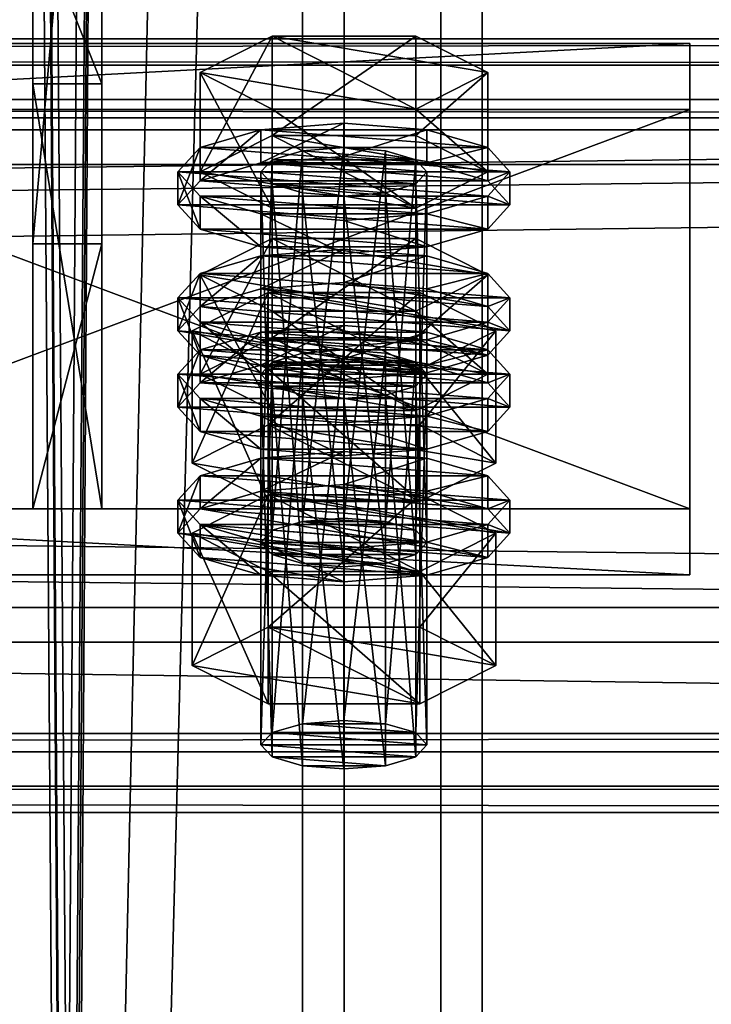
# Model space of a CAD drawing. Header units: millimetres. Extents: x 60485 to 71303, y 100 to 16900.
# Tile 395 of 656: x 70897 to 70947, y 4476 to 4547. Entities that reach past the tile are written whole.
import ezdxf

# ---------------------------------------------------------------- set-up
doc = ezdxf.new("R2010")
doc.units = ezdxf.units.MM
for name, color, linetype in [('1', 7, 'Continuous'), ('13', 7, 'Continuous'), ('3', 7, 'Continuous'), ('4', 7, 'Continuous'), ('6', 7, 'Continuous'), ('9', 7, 'Continuous'), ('95', 7, 'Continuous')]:
    doc.layers.add(name, color=color, linetype=linetype)

msp = doc.modelspace()

# ---------------------------------------------------------------- meshes
at = {"layer": '1', "color": 7}
mesh = msp.add_polyface(dxfattribs=at)
corners = [(70799.994, 16699.999, -0.001), (70799.994, 16699.999, 2949.999), (70799.994, 300, 2949.999), (70799.994, 300, -0.001), (70999.994, 16699.999, 2949.999), (70999.994, 300, 2949.999), (70999.994, 16699.999, -0.001), (70999.994, 300, -0.001)]
mesh.append_faces([[corners[k] for k in face] for face in [(0, 2, 3, 3), (1, 5, 2, 2), (4, 7, 5, 5), (6, 3, 7, 7), (1, 6, 4, 4), (3, 5, 7, 7)]], dxfattribs={"vtx0": -1, "color": 7})
mesh.append_faces([[corners[k] for k in face] for face in [(0, 1, 2, 2), (1, 4, 5, 5), (4, 6, 7, 7), (6, 0, 3, 3), (1, 0, 6, 6), (3, 2, 5, 5)]], dxfattribs={"vtx2": -1, "vtx3": -1, "color": 7})
mesh = msp.add_polyface(dxfattribs=at)
corners = [(70897.496, 4542.073, 4369.767), (70897.496, 4511.373, 4470.179), (70902.496, 4511.373, 4470.179), (70902.496, 4542.073, 4369.767), (70897.496, 4530.503, 4476.031), (70902.496, 4530.503, 4476.031), (70897.496, 4586.961, 4393.961), (70902.496, 4586.961, 4393.961), (70897.496, 4592.811, 4374.825), (70902.496, 4592.811, 4374.825), (70897.496, 4554.559, 4363.128), (70902.496, 4554.559, 4363.128)]
mesh.append_faces([[corners[k] for k in face] for face in [(0, 2, 3, 3), (1, 5, 2, 2), (4, 7, 5, 5), (6, 9, 7, 7), (8, 11, 9, 9), (10, 3, 11, 11), (1, 6, 4, 4), (8, 0, 10, 10), (3, 9, 11, 11), (7, 2, 5, 5)]], dxfattribs={"vtx0": -1, "color": 7})
mesh.append_faces([[corners[k] for k in face] for face in [(6, 0, 8, 8), (9, 3, 7, 7)]], dxfattribs={"vtx0": -1, "vtx1": -1, "color": 7})
mesh.append_faces([[corners[k] for k in face] for face in [(6, 1, 0, 0), (7, 3, 2, 2)]], dxfattribs={"vtx0": -1, "vtx2": -1, "vtx3": -1, "color": 7})
mesh.append_faces([[corners[k] for k in face] for face in [(0, 1, 2, 2), (1, 4, 5, 5), (4, 6, 7, 7), (6, 8, 9, 9), (8, 10, 11, 11), (10, 0, 3, 3)]], dxfattribs={"vtx2": -1, "vtx3": -1, "color": 7})
at = {"layer": '13', "color": 20}
mesh = msp.add_polyface(dxfattribs=at)
corners = [(70914.8, 4523.728, 4438.322), (70925.192, 4530.9, 4440.515), (70914.8, 4530.9, 4440.515), (70913.996, 4508.938, 4390.927), (70914.8, 4536.592, 4396.244), (70913.996, 4535.715, 4399.113), (70914.8, 4509.815, 4388.058), (70916.996, 4537.234, 4394.144), (70916.996, 4510.458, 4385.958), (70919.996, 4537.469, 4393.375), (70914.8, 4534.838, 4401.982), (70919.996, 4533.961, 4404.851), (70916.996, 4534.196, 4404.082), (70925.192, 4534.838, 4401.982), (70925.996, 4535.715, 4399.113), (70925.192, 4536.592, 4396.244), (70909.604, 4535.715, 4399.113), (70914.8, 4538.346, 4390.506), (70914.8, 4545.518, 4392.699), (70909.604, 4542.887, 4401.306), (70925.192, 4545.518, 4392.699), (70925.192, 4533.083, 4407.72), (70914.8, 4533.083, 4407.72), (70914.8, 4540.256, 4409.913), (70925.192, 4540.256, 4409.913), (70907.996, 4533.324, 4398.382), (70909.604, 4535.078, 4392.644), (70909.604, 4537.469, 4393.375), (70907.996, 4535.715, 4399.113), (70913.996, 4536.362, 4388.444), (70913.996, 4538.753, 4389.175), (70919.996, 4536.833, 4386.907), (70919.996, 4539.223, 4387.638), (70919.996, 4529.816, 4409.858), (70913.996, 4530.286, 4408.321), (70913.996, 4532.676, 4409.051), (70919.996, 4532.206, 4410.589), (70909.604, 4531.57, 4404.12), (70909.604, 4533.961, 4404.851), (70930.389, 4535.078, 4392.644), (70931.996, 4533.324, 4398.382), (70930.389, 4531.57, 4404.12), (70925.996, 4530.286, 4408.321), (70925.996, 4532.676, 4409.051), (70930.389, 4533.961, 4404.851), (70931.996, 4535.715, 4399.113), (70930.389, 4537.469, 4393.375), (70913.996, 4527.262, 4385.662), (70919.996, 4530.122, 4384.855), (70913.996, 4529.652, 4386.393), (70930.389, 4528.368, 4390.593), (70909.604, 4528.368, 4390.593), (70925.996, 4529.652, 4386.393)]
mesh.append_faces([[corners[k] for k in face] for face in [(0, 1, 2, 2), (3, 4, 5, 5), (6, 7, 4, 4), (8, 9, 7, 7), (10, 11, 12, 12), (16, 18, 19, 19), (17, 20, 18, 18), (22, 19, 23, 23), (21, 16, 22, 22), (19, 24, 23, 23), (25, 27, 28, 28), (26, 30, 27, 27), (29, 32, 30, 30), (33, 35, 36, 36), (34, 38, 35, 35), (37, 28, 38, 38), (42, 34, 33, 33), (35, 43, 36, 36), (47, 48, 49, 49), (52, 49, 48, 48)]], dxfattribs={"vtx0": -1, "color": 20})
mesh.append_faces([[corners[k] for k in face] for face in [(13, 10, 5, 5), (14, 5, 4, 4), (15, 4, 7, 7), (21, 17, 16, 16), (24, 19, 18, 18), (39, 29, 26, 26), (40, 26, 25, 25), (41, 25, 37, 37), (42, 37, 34, 34), (43, 35, 38, 38), (44, 38, 28, 28), (45, 28, 27, 27), (46, 27, 30, 30), (50, 51, 49, 49)]], dxfattribs={"vtx0": -1, "vtx2": -1, "vtx3": -1, "color": 20})
mesh.append_faces([[corners[k] for k in face] for face in [(16, 17, 18, 18), (21, 22, 23, 23), (22, 16, 19, 19), (25, 26, 27, 27), (26, 29, 30, 30), (29, 31, 32, 32), (33, 34, 35, 35), (34, 37, 38, 38), (37, 25, 28, 28)]], dxfattribs={"vtx2": -1, "vtx3": -1, "color": 20})
mesh = msp.add_polyface(dxfattribs=at)
corners = [(70930.389, 4528.269, 4449.121), (70914.8, 4530.9, 4440.515), (70925.192, 4530.9, 4440.515), (70919.996, 4510.693, 4385.189), (70922.996, 4537.234, 4394.144), (70919.996, 4537.469, 4393.375), (70922.996, 4510.458, 4385.958), (70925.192, 4536.592, 4396.244), (70925.192, 4509.815, 4388.058), (70925.996, 4535.715, 4399.113), (70919.996, 4533.961, 4404.851), (70914.8, 4534.838, 4401.982), (70922.996, 4534.196, 4404.082), (70925.192, 4534.838, 4401.982), (70913.996, 4535.715, 4399.113), (70914.8, 4536.592, 4396.244), (70916.996, 4537.234, 4394.144), (70914.8, 4538.346, 4390.506), (70925.192, 4538.346, 4390.506), (70925.192, 4545.518, 4392.699), (70930.389, 4535.715, 4399.113), (70930.389, 4542.887, 4401.306), (70925.192, 4533.083, 4407.72), (70925.192, 4540.256, 4409.913), (70914.8, 4540.256, 4409.913), (70914.8, 4545.518, 4392.699), (70919.996, 4536.833, 4386.907), (70925.996, 4536.362, 4388.444), (70925.996, 4538.753, 4389.175), (70919.996, 4539.223, 4387.638), (70930.389, 4535.078, 4392.644), (70930.389, 4537.469, 4393.375), (70931.996, 4533.324, 4398.382), (70931.996, 4535.715, 4399.113), (70930.389, 4531.57, 4404.12), (70930.389, 4533.961, 4404.851), (70925.996, 4530.286, 4408.321), (70925.996, 4532.676, 4409.051), (70919.996, 4529.816, 4409.858), (70919.996, 4532.206, 4410.589), (70913.996, 4536.362, 4388.444), (70909.604, 4535.078, 4392.644), (70907.996, 4533.324, 4398.382), (70909.604, 4531.57, 4404.12), (70909.604, 4533.961, 4404.851), (70907.996, 4535.715, 4399.113), (70909.604, 4537.469, 4393.375), (70913.996, 4538.753, 4389.175), (70919.996, 4527.732, 4384.124), (70925.996, 4529.652, 4386.393), (70919.996, 4530.122, 4384.855)]
mesh.append_faces([[corners[k] for k in face] for face in [(0, 1, 2, 2), (3, 4, 5, 5), (6, 7, 4, 4), (8, 9, 7, 7), (7, 5, 4, 4), (18, 21, 19, 19), (20, 23, 21, 21), (22, 24, 23, 23), (17, 20, 18, 18), (21, 25, 19, 19), (26, 28, 29, 29), (27, 31, 28, 28), (30, 33, 31, 31), (32, 35, 33, 33), (34, 37, 35, 35), (36, 39, 37, 37), (40, 27, 26, 26), (28, 47, 29, 29), (48, 49, 50, 50)]], dxfattribs={"vtx0": -1, "color": 20})
mesh.append_faces([[corners[k] for k in face] for face in [(10, 11, 12, 12), (12, 11, 13, 13), (13, 14, 9, 9), (9, 15, 7, 7), (20, 17, 22, 22), (23, 25, 21, 21), (27, 40, 30, 30), (30, 41, 32, 32), (32, 42, 34, 34), (34, 43, 36, 36), (37, 44, 35, 35), (35, 45, 33, 33), (33, 46, 31, 31), (31, 47, 28, 28)]], dxfattribs={"vtx0": -1, "vtx1": -1, "color": 20})
mesh.append_faces([[corners[k] for k in face] for face in [(7, 16, 5, 5)]], dxfattribs={"vtx0": -1, "vtx2": -1, "vtx3": -1, "color": 20})
mesh.append_faces([[corners[k] for k in face] for face in [(17, 18, 19, 19), (18, 20, 21, 21), (20, 22, 23, 23), (26, 27, 28, 28), (27, 30, 31, 31), (30, 32, 33, 33), (32, 34, 35, 35), (34, 36, 37, 37), (36, 38, 39, 39)]], dxfattribs={"vtx2": -1, "vtx3": -1, "color": 20})
mesh = msp.add_polyface(dxfattribs=at)
corners = [(70925.192, 4521.973, 4444.06), (70914.8, 4521.973, 4444.06), (70916.996, 4522.615, 4441.959), (70909.604, 4521.096, 4446.928), (70914.8, 4523.728, 4438.322), (70914.8, 4530.9, 4440.515), (70909.604, 4528.269, 4449.121), (70914.8, 4518.465, 4455.535), (70914.8, 4525.637, 4457.728), (70925.192, 4525.637, 4457.728), (70909.604, 4520.46, 4440.46), (70913.996, 4521.744, 4436.259), (70913.996, 4524.135, 4436.99), (70909.604, 4522.85, 4441.191), (70919.996, 4522.214, 4434.722), (70919.996, 4524.605, 4435.453), (70930.389, 4522.85, 4441.191), (70925.996, 4524.135, 4436.99), (70913.996, 4508.938, 4390.927), (70914.8, 4509.815, 4388.058), (70914.8, 4536.592, 4396.244), (70916.996, 4510.458, 4385.958), (70916.996, 4537.234, 4394.144), (70919.996, 4510.693, 4385.189), (70919.996, 4537.469, 4393.375), (70919.996, 4507.184, 4396.665), (70916.996, 4534.196, 4404.082), (70919.996, 4533.961, 4404.851), (70916.996, 4507.419, 4395.896), (70914.8, 4534.838, 4401.982), (70914.8, 4508.061, 4393.796), (70913.996, 4535.715, 4399.113), (70909.027, 4514.66, 4392.676), (70914.511, 4527.001, 4386.515), (70909.027, 4524.223, 4395.6), (70914.511, 4517.438, 4383.591), (70925.481, 4527.001, 4386.515), (70925.481, 4521.446, 4404.685), (70914.511, 4521.446, 4404.685), (70907.996, 4524.223, 4395.6), (70909.604, 4525.977, 4389.862), (70909.604, 4528.368, 4390.593), (70907.996, 4526.614, 4396.331), (70913.996, 4527.262, 4385.662), (70913.996, 4529.652, 4386.393), (70919.996, 4527.732, 4384.124), (70919.996, 4530.122, 4384.855), (70919.996, 4520.715, 4407.076), (70913.996, 4521.185, 4405.538), (70913.996, 4523.575, 4406.269), (70919.996, 4523.105, 4407.806), (70909.604, 4522.469, 4401.338), (70909.604, 4524.86, 4402.069), (70930.389, 4525.977, 4389.862), (70931.996, 4524.223, 4395.6), (70930.389, 4522.469, 4401.338), (70925.996, 4521.185, 4405.538), (70925.996, 4523.575, 4406.269), (70930.389, 4524.86, 4402.069), (70931.996, 4526.614, 4396.331)]
mesh.append_faces([[corners[k] for k in face] for face in [(3, 5, 6, 6), (7, 6, 8, 8), (6, 9, 8, 8), (10, 12, 13, 13), (11, 15, 12, 12), (17, 12, 15, 15), (25, 26, 27, 27), (28, 29, 26, 26), (30, 31, 29, 29), (32, 33, 34, 34), (35, 36, 33, 33), (34, 37, 38, 38), (39, 41, 42, 42), (40, 44, 41, 41), (47, 49, 50, 50), (48, 52, 49, 49), (51, 42, 52, 52), (49, 57, 50, 50)]], dxfattribs={"vtx0": -1, "color": 20})
mesh.append_faces([[corners[k] for k in face] for face in [(0, 1, 2, 2), (9, 6, 5, 5), (16, 13, 12, 12), (37, 34, 33, 33), (53, 45, 43, 43), (54, 43, 40, 40), (55, 40, 39, 39), (56, 39, 51, 51), (57, 49, 52, 52), (58, 52, 42, 42), (59, 42, 41, 41)]], dxfattribs={"vtx0": -1, "vtx2": -1, "vtx3": -1, "color": 20})
mesh.append_faces([[corners[k] for k in face] for face in [(3, 4, 5, 5), (7, 3, 6, 6), (10, 11, 12, 12), (11, 14, 15, 15), (18, 19, 20, 20), (19, 21, 22, 22), (21, 23, 24, 24), (30, 18, 31, 31), (39, 40, 41, 41), (40, 43, 44, 44), (43, 45, 46, 46), (47, 48, 49, 49), (48, 51, 52, 52), (51, 39, 42, 42)]], dxfattribs={"vtx2": -1, "vtx3": -1, "color": 20})
mesh = msp.add_polyface(dxfattribs=at)
corners = [(70925.192, 4521.973, 4444.06), (70916.996, 4522.615, 4441.959), (70919.996, 4522.85, 4441.191), (70922.996, 4522.615, 4441.959), (70914.8, 4523.728, 4438.322), (70925.192, 4523.728, 4438.322), (70925.192, 4530.9, 4440.515), (70930.389, 4521.096, 4446.928), (70930.389, 4528.269, 4449.121), (70925.192, 4518.465, 4455.535), (70925.192, 4525.637, 4457.728), (70914.8, 4525.637, 4457.728), (70914.8, 4530.9, 4440.515), (70919.996, 4522.214, 4434.722), (70925.996, 4521.744, 4436.259), (70925.996, 4524.135, 4436.99), (70919.996, 4524.605, 4435.453), (70930.389, 4522.85, 4441.191), (70931.996, 4521.096, 4446.928), (70909.604, 4522.85, 4441.191), (70913.996, 4524.135, 4436.99), (70919.996, 4510.693, 4385.189), (70922.996, 4510.458, 4385.958), (70922.996, 4537.234, 4394.144), (70925.192, 4509.815, 4388.058), (70925.192, 4536.592, 4396.244), (70925.996, 4508.938, 4390.927), (70925.996, 4535.715, 4399.113), (70925.192, 4534.838, 4401.982), (70925.192, 4508.061, 4393.796), (70922.996, 4534.196, 4404.082), (70922.996, 4507.419, 4395.896), (70919.996, 4533.961, 4404.851), (70914.511, 4517.438, 4383.591), (70925.481, 4517.438, 4383.591), (70925.481, 4527.001, 4386.515), (70930.966, 4524.223, 4395.6), (70925.481, 4521.446, 4404.685), (70914.511, 4527.001, 4386.515), (70919.996, 4527.732, 4384.124), (70925.996, 4527.262, 4385.662), (70925.996, 4529.652, 4386.393), (70930.389, 4525.977, 4389.862), (70930.389, 4528.368, 4390.593), (70931.996, 4524.223, 4395.6), (70931.996, 4526.614, 4396.331), (70930.389, 4522.469, 4401.338), (70930.389, 4524.86, 4402.069), (70925.996, 4521.185, 4405.538), (70925.996, 4523.575, 4406.269), (70919.996, 4523.105, 4407.806), (70913.996, 4527.262, 4385.662), (70909.604, 4525.977, 4389.862), (70907.996, 4524.223, 4395.6), (70909.604, 4524.86, 4402.069), (70907.996, 4526.614, 4396.331), (70909.604, 4528.368, 4390.593), (70913.996, 4529.652, 4386.393)]
mesh.append_faces([[corners[k] for k in face] for face in [(0, 2, 3, 3), (5, 8, 6, 6), (7, 10, 8, 8), (9, 11, 10, 10), (4, 7, 5, 5), (13, 15, 16, 16), (14, 17, 15, 15), (26, 28, 27, 27), (29, 30, 28, 28), (31, 32, 30, 30), (34, 36, 35, 35), (36, 38, 35, 35), (40, 43, 41, 41), (42, 45, 43, 43), (44, 47, 45, 45), (46, 49, 47, 47), (48, 50, 49, 49), (39, 42, 40, 40)]], dxfattribs={"vtx0": -1, "color": 20})
mesh.append_faces([[corners[k] for k in face] for face in [(10, 12, 8, 8), (18, 19, 17, 17), (17, 20, 15, 15), (37, 38, 36, 36), (42, 51, 44, 44), (44, 52, 46, 46), (46, 53, 48, 48), (49, 54, 47, 47), (47, 55, 45, 45), (45, 56, 43, 43), (43, 57, 41, 41)]], dxfattribs={"vtx0": -1, "vtx1": -1, "color": 20})
mesh.append_faces([[corners[k] for k in face] for face in [(0, 1, 2, 2)]], dxfattribs={"vtx0": -1, "vtx2": -1, "vtx3": -1, "color": 20})
mesh.append_faces([[corners[k] for k in face] for face in [(4, 5, 6, 6), (5, 7, 8, 8), (7, 9, 10, 10), (13, 14, 15, 15), (21, 22, 23, 23), (22, 24, 25, 25), (24, 26, 27, 27), (33, 34, 35, 35), (39, 40, 41, 41), (40, 42, 43, 43), (42, 44, 45, 45), (44, 46, 47, 47), (46, 48, 49, 49)]], dxfattribs={"vtx2": -1, "vtx3": -1, "color": 20})
mesh = msp.add_polyface(dxfattribs=at)
corners = [(70913.996, 4494.32, 4438.742), (70914.8, 4521.973, 4444.06), (70913.996, 4521.096, 4446.928), (70914.8, 4495.197, 4435.873), (70916.996, 4522.615, 4441.959), (70916.996, 4495.839, 4433.773), (70919.996, 4522.85, 4441.191), (70916.996, 4492.801, 4443.711), (70914.8, 4520.219, 4449.797), (70916.996, 4519.577, 4451.898), (70914.8, 4493.443, 4441.611), (70919.996, 4519.342, 4452.666), (70925.192, 4520.219, 4449.797), (70925.996, 4521.096, 4446.928), (70925.192, 4518.465, 4455.535), (70914.8, 4518.465, 4455.535), (70914.8, 4525.637, 4457.728), (70914.8, 4523.728, 4438.322), (70909.604, 4521.096, 4446.928), (70907.996, 4518.705, 4446.198), (70909.604, 4520.46, 4440.46), (70909.604, 4522.85, 4441.191), (70907.996, 4521.096, 4446.928), (70919.996, 4515.197, 4457.673), (70913.996, 4515.667, 4456.136), (70913.996, 4518.058, 4456.867), (70919.996, 4517.588, 4458.404), (70909.604, 4516.951, 4451.935), (70909.604, 4519.342, 4452.666), (70930.389, 4520.46, 4440.46), (70913.996, 4521.744, 4436.259), (70931.996, 4518.705, 4446.198), (70930.389, 4516.951, 4451.935), (70925.996, 4515.667, 4456.136), (70925.996, 4518.058, 4456.867), (70930.389, 4519.342, 4452.666), (70931.996, 4521.096, 4446.928), (70909.604, 4511.359, 4437.677), (70913.996, 4512.643, 4433.477), (70913.996, 4515.034, 4434.208), (70909.604, 4513.75, 4438.408), (70919.996, 4513.113, 4431.939), (70919.996, 4515.504, 4432.67), (70931.996, 4511.995, 4444.146), (70907.996, 4511.995, 4444.146), (70930.389, 4513.75, 4438.408), (70925.996, 4515.034, 4434.208), (70919.996, 4507.184, 4396.665), (70916.996, 4507.419, 4395.896), (70916.996, 4534.196, 4404.082), (70914.8, 4508.061, 4393.796), (70914.8, 4534.838, 4401.982), (70909.027, 4514.66, 4392.676), (70914.511, 4517.438, 4383.591), (70914.511, 4527.001, 4386.515), (70925.481, 4511.883, 4401.761), (70914.511, 4511.883, 4401.761), (70914.511, 4521.446, 4404.685), (70909.027, 4524.223, 4395.6), (70925.996, 4521.185, 4405.538), (70909.604, 4522.469, 4401.338), (70919.996, 4520.715, 4407.076), (70913.996, 4521.185, 4405.538)]
mesh.append_faces([[corners[k] for k in face] for face in [(0, 1, 2, 2), (3, 4, 1, 1), (5, 6, 4, 4), (7, 8, 9, 9), (10, 2, 8, 8), (8, 11, 9, 9), (14, 18, 15, 15), (19, 21, 22, 22), (23, 25, 26, 26), (24, 28, 25, 25), (27, 22, 28, 28), (33, 24, 23, 23), (37, 39, 40, 40), (38, 42, 39, 39), (46, 39, 42, 42), (56, 58, 57, 57), (61, 60, 62, 62)]], dxfattribs={"vtx0": -1, "color": 20})
mesh.append_faces([[corners[k] for k in face] for face in [(59, 60, 61, 61)]], dxfattribs={"vtx0": -1, "vtx1": -1, "color": 20})
mesh.append_faces([[corners[k] for k in face] for face in [(12, 8, 2, 2), (13, 2, 1, 1), (14, 17, 18, 18), (29, 30, 20, 20), (31, 20, 19, 19), (32, 19, 27, 27), (33, 27, 24, 24), (34, 25, 28, 28), (35, 28, 22, 22), (36, 22, 21, 21), (43, 44, 40, 40), (45, 40, 39, 39), (55, 53, 52, 52)]], dxfattribs={"vtx0": -1, "vtx2": -1, "vtx3": -1, "color": 20})
mesh.append_faces([[corners[k] for k in face] for face in [(14, 15, 16, 16), (19, 20, 21, 21), (23, 24, 25, 25), (24, 27, 28, 28), (27, 19, 22, 22), (37, 38, 39, 39), (38, 41, 42, 42), (47, 48, 49, 49), (48, 50, 51, 51), (52, 53, 54, 54), (55, 56, 57, 57), (56, 52, 58, 58)]], dxfattribs={"vtx2": -1, "vtx3": -1, "color": 20})
mesh = msp.add_polyface(dxfattribs=at)
corners = [(70919.996, 4496.074, 4433.004), (70922.996, 4522.615, 4441.959), (70919.996, 4522.85, 4441.191), (70922.996, 4495.839, 4433.773), (70925.192, 4521.973, 4444.06), (70925.192, 4495.197, 4435.873), (70925.996, 4521.096, 4446.928), (70925.996, 4494.32, 4438.742), (70925.192, 4520.219, 4449.797), (70925.192, 4493.443, 4441.611), (70922.996, 4519.577, 4451.898), (70919.996, 4519.342, 4452.666), (70914.8, 4520.219, 4449.797), (70913.996, 4521.096, 4446.928), (70914.8, 4521.973, 4444.06), (70930.389, 4521.096, 4446.928), (70914.8, 4523.728, 4438.322), (70925.192, 4518.465, 4455.535), (70925.996, 4521.744, 4436.259), (70930.389, 4520.46, 4440.46), (70930.389, 4522.85, 4441.191), (70931.996, 4518.705, 4446.198), (70931.996, 4521.096, 4446.928), (70930.389, 4516.951, 4451.935), (70930.389, 4519.342, 4452.666), (70925.996, 4515.667, 4456.136), (70925.996, 4518.058, 4456.867), (70919.996, 4515.197, 4457.673), (70919.996, 4517.588, 4458.404), (70913.996, 4521.744, 4436.259), (70919.996, 4522.214, 4434.722), (70909.604, 4520.46, 4440.46), (70907.996, 4518.705, 4446.198), (70909.604, 4516.951, 4451.935), (70913.996, 4518.058, 4456.867), (70909.604, 4519.342, 4452.666), (70907.996, 4521.096, 4446.928), (70919.996, 4513.113, 4431.939), (70925.996, 4512.643, 4433.477), (70925.996, 4515.034, 4434.208), (70919.996, 4515.504, 4432.67), (70930.389, 4511.359, 4437.677), (70930.389, 4513.75, 4438.408), (70931.996, 4511.995, 4444.146), (70909.604, 4513.75, 4438.408), (70913.996, 4515.034, 4434.208), (70925.996, 4508.938, 4390.927), (70925.192, 4508.061, 4393.796), (70925.192, 4534.838, 4401.982), (70922.996, 4507.419, 4395.896), (70922.996, 4534.196, 4404.082), (70919.996, 4507.184, 4396.665), (70919.996, 4533.961, 4404.851), (70925.481, 4517.438, 4383.591), (70930.966, 4514.66, 4392.676), (70930.966, 4524.223, 4395.6), (70925.481, 4511.883, 4401.761), (70925.481, 4521.446, 4404.685), (70914.511, 4521.446, 4404.685), (70914.511, 4517.438, 4383.591), (70925.996, 4521.185, 4405.538), (70919.996, 4520.715, 4407.076), (70919.996, 4523.105, 4407.806)]
mesh.append_faces([[corners[k] for k in face] for face in [(0, 1, 2, 2), (3, 4, 1, 1), (5, 6, 4, 4), (7, 8, 6, 6), (9, 10, 8, 8), (19, 22, 20, 20), (21, 24, 22, 22), (23, 26, 24, 24), (25, 28, 26, 26), (29, 18, 30, 30), (34, 26, 28, 28), (37, 39, 40, 40), (38, 42, 39, 39), (54, 57, 55, 55), (56, 58, 57, 57), (59, 54, 53, 53)]], dxfattribs={"vtx0": -1, "color": 20})
mesh.append_faces([[corners[k] for k in face] for face in [(11, 12, 10, 10), (10, 12, 8, 8), (8, 13, 6, 6), (6, 14, 4, 4), (15, 16, 17, 17), (18, 29, 19, 19), (19, 31, 21, 21), (21, 32, 23, 23), (23, 33, 25, 25), (26, 35, 24, 24), (24, 36, 22, 22), (43, 44, 42, 42), (42, 45, 39, 39), (54, 59, 56, 56)]], dxfattribs={"vtx0": -1, "vtx1": -1, "color": 20})
mesh.append_faces([[corners[k] for k in face] for face in [(18, 19, 20, 20), (19, 21, 22, 22), (21, 23, 24, 24), (23, 25, 26, 26), (25, 27, 28, 28), (37, 38, 39, 39), (38, 41, 42, 42), (46, 47, 48, 48), (47, 49, 50, 50), (49, 51, 52, 52), (53, 54, 55, 55), (54, 56, 57, 57), (60, 61, 62, 62)]], dxfattribs={"vtx2": -1, "vtx3": -1, "color": 20})
mesh = msp.add_polyface(dxfattribs=at)
corners = [(70913.996, 4494.32, 4438.742), (70914.8, 4495.197, 4435.873), (70914.8, 4521.973, 4444.06), (70916.996, 4495.839, 4433.773), (70916.996, 4522.615, 4441.959), (70919.996, 4496.074, 4433.004), (70919.996, 4522.85, 4441.191), (70919.996, 4492.565, 4444.48), (70916.996, 4492.801, 4443.711), (70916.996, 4519.577, 4451.898), (70919.996, 4519.342, 4452.666), (70914.8, 4493.443, 4441.611), (70914.8, 4520.219, 4449.797), (70913.996, 4521.096, 4446.928), (70925.192, 4495.197, 4435.873), (70925.996, 4494.32, 4438.742), (70925.192, 4493.443, 4441.611), (70922.996, 4492.801, 4443.711), (70909.027, 4500.042, 4440.491), (70914.511, 4502.819, 4431.406), (70914.511, 4512.382, 4434.33), (70909.027, 4509.605, 4443.415), (70925.481, 4512.382, 4434.33), (70925.481, 4497.264, 4449.576), (70914.511, 4497.264, 4449.576), (70914.511, 4506.827, 4452.5), (70925.481, 4506.827, 4452.5), (70907.996, 4509.605, 4443.415), (70909.604, 4511.359, 4437.677), (70909.604, 4513.75, 4438.408), (70907.996, 4511.995, 4444.146), (70919.996, 4506.096, 4454.891), (70913.996, 4506.566, 4453.353), (70913.996, 4508.957, 4454.084), (70919.996, 4508.487, 4455.622), (70909.604, 4507.85, 4449.153), (70909.604, 4510.241, 4449.884), (70930.389, 4511.359, 4437.677), (70919.996, 4513.113, 4431.939), (70913.996, 4512.643, 4433.477), (70931.996, 4509.605, 4443.415), (70930.389, 4507.85, 4449.153), (70925.996, 4506.566, 4453.353), (70930.389, 4510.241, 4449.884), (70925.996, 4508.938, 4390.927), (70916.996, 4510.458, 4385.958), (70914.8, 4509.815, 4388.058), (70913.996, 4508.938, 4390.927), (70925.192, 4508.061, 4393.796), (70914.8, 4508.061, 4393.796), (70922.996, 4507.419, 4395.896), (70916.996, 4507.419, 4395.896), (70925.481, 4511.883, 4401.761), (70909.027, 4514.66, 4392.676), (70914.511, 4511.883, 4401.761)]
mesh.append_faces([[corners[k] for k in face] for face in [(7, 9, 10, 10), (17, 8, 7, 7), (18, 20, 21, 21), (19, 22, 20, 20), (24, 21, 25, 25), (23, 18, 24, 24), (21, 26, 25, 25), (27, 29, 30, 30), (31, 33, 34, 34), (32, 36, 33, 33), (35, 30, 36, 36), (31, 35, 32, 32), (36, 34, 33, 33), (52, 53, 54, 54)]], dxfattribs={"vtx0": -1, "color": 20})
mesh.append_faces([[corners[k] for k in face] for face in [(42, 35, 31, 31)]], dxfattribs={"vtx0": -1, "vtx1": -1, "color": 20})
mesh.append_faces([[corners[k] for k in face] for face in [(14, 3, 1, 1), (15, 1, 0, 0), (16, 0, 11, 11), (17, 11, 8, 8), (23, 19, 18, 18), (26, 21, 20, 20), (37, 38, 39, 39), (40, 39, 28, 28), (41, 28, 27, 27), (42, 27, 35, 35), (43, 36, 30, 30), (44, 45, 46, 46), (44, 46, 47, 47), (48, 47, 49, 49), (50, 49, 51, 51)]], dxfattribs={"vtx0": -1, "vtx2": -1, "vtx3": -1, "color": 20})
mesh.append_faces([[corners[k] for k in face] for face in [(0, 1, 2, 2), (1, 3, 4, 4), (3, 5, 6, 6), (7, 8, 9, 9), (8, 11, 12, 12), (11, 0, 13, 13), (18, 19, 20, 20), (23, 24, 25, 25), (24, 18, 21, 21), (27, 28, 29, 29), (31, 32, 33, 33), (32, 35, 36, 36), (35, 27, 30, 30)]], dxfattribs={"vtx2": -1, "vtx3": -1, "color": 20})
mesh = msp.add_polyface(dxfattribs=at)
corners = [(70919.996, 4496.074, 4433.004), (70922.996, 4495.839, 4433.773), (70922.996, 4522.615, 4441.959), (70925.192, 4495.197, 4435.873), (70925.192, 4521.973, 4444.06), (70925.996, 4494.32, 4438.742), (70925.996, 4521.096, 4446.928), (70925.192, 4493.443, 4441.611), (70925.192, 4520.219, 4449.797), (70922.996, 4492.801, 4443.711), (70922.996, 4519.577, 4451.898), (70919.996, 4492.565, 4444.48), (70919.996, 4519.342, 4452.666), (70916.996, 4495.839, 4433.773), (70914.8, 4495.197, 4435.873), (70913.996, 4494.32, 4438.742), (70914.8, 4493.443, 4441.611), (70914.511, 4502.819, 4431.406), (70925.481, 4502.819, 4431.406), (70925.481, 4512.382, 4434.33), (70930.966, 4500.042, 4440.491), (70930.966, 4509.605, 4443.415), (70925.481, 4497.264, 4449.576), (70925.481, 4506.827, 4452.5), (70914.511, 4506.827, 4452.5), (70914.511, 4512.382, 4434.33), (70930.389, 4511.359, 4437.677), (70931.996, 4509.605, 4443.415), (70931.996, 4511.995, 4444.146), (70930.389, 4513.75, 4438.408), (70930.389, 4507.85, 4449.153), (70930.389, 4510.241, 4449.884), (70925.996, 4506.566, 4453.353), (70925.996, 4508.957, 4454.084), (70919.996, 4506.096, 4454.891), (70919.996, 4508.487, 4455.622), (70919.996, 4513.113, 4431.939), (70925.996, 4512.643, 4433.477), (70913.996, 4512.643, 4433.477), (70909.604, 4511.359, 4437.677), (70907.996, 4509.605, 4443.415), (70909.604, 4510.241, 4449.884), (70907.996, 4511.995, 4444.146), (70916.996, 4510.458, 4385.958), (70922.996, 4510.458, 4385.958), (70919.996, 4510.693, 4385.189), (70925.192, 4509.815, 4388.058), (70925.996, 4508.938, 4390.927), (70913.996, 4508.938, 4390.927), (70925.192, 4508.061, 4393.796), (70914.8, 4508.061, 4393.796), (70922.996, 4507.419, 4395.896), (70916.996, 4507.419, 4395.896), (70919.996, 4507.184, 4396.665)]
mesh.append_faces([[corners[k] for k in face] for face in [(9, 12, 10, 10), (13, 1, 0, 0), (18, 21, 19, 19), (20, 23, 21, 21), (22, 24, 23, 23), (17, 20, 18, 18), (21, 25, 19, 19), (26, 28, 29, 29), (27, 31, 28, 28), (30, 33, 31, 31), (32, 35, 33, 33), (36, 26, 37, 37), (43, 44, 45, 45), (51, 52, 53, 53)]], dxfattribs={"vtx0": -1, "color": 20})
mesh.append_faces([[corners[k] for k in face] for face in [(1, 13, 3, 3), (3, 14, 5, 5), (5, 15, 7, 7), (7, 16, 9, 9), (20, 17, 22, 22), (23, 25, 21, 21), (26, 38, 27, 27), (27, 39, 30, 30), (30, 40, 32, 32), (35, 41, 33, 33), (33, 41, 31, 31), (31, 42, 28, 28), (44, 43, 46, 46), (46, 43, 47, 47), (47, 48, 49, 49), (49, 50, 51, 51)]], dxfattribs={"vtx0": -1, "vtx1": -1, "color": 20})
mesh.append_faces([[corners[k] for k in face] for face in [(0, 1, 2, 2), (1, 3, 4, 4), (3, 5, 6, 6), (5, 7, 8, 8), (7, 9, 10, 10), (9, 11, 12, 12), (17, 18, 19, 19), (18, 20, 21, 21), (20, 22, 23, 23), (26, 27, 28, 28), (27, 30, 31, 31), (30, 32, 33, 33), (32, 34, 35, 35)]], dxfattribs={"vtx2": -1, "vtx3": -1, "color": 20})
at = {"layer": '3', "color": 91}
mesh = msp.add_polyface(dxfattribs=at)
corners = [(70870, 8485, 5564.7), (70930, 8485, 5564.7), (70930, 145.041, 3014.919), (70870, 145.041, 3014.919), (70870, 271.84, 2970.03), (70930, 271.84, 2970.03), (70930, 8485, 5481.045), (70870, 8485, 5481.045), (70870, 145.041, 2970.03), (70927, 8485, 5484.182), (70873, 8485, 5484.182), (70873, 8485, 5561.563), (70927, 8485, 5561.563), (70873, 145.041, 3011.782), (70927, 145.041, 3011.782), (70873, 261.579, 2970.03), (70873, 145.041, 2970.03), (70927, 261.579, 2970.03), (70927, 145.041, 2970.03), (70930, 145.041, 2970.03)]
mesh.append_faces([[corners[k] for k in face] for face in [(0, 2, 3, 3), (4, 6, 7, 7), (4, 3, 8, 8), (0, 4, 7, 7), (12, 13, 14, 14), (15, 11, 10, 10), (13, 15, 16, 16), (17, 10, 9, 9), (17, 14, 18, 18), (12, 17, 9, 9), (8, 13, 16, 16), (18, 2, 19, 19), (5, 1, 6, 6), (2, 5, 19, 19), (5, 18, 19, 19), (15, 8, 16, 16)]], dxfattribs={"vtx0": -1, "color": 91})
mesh.append_faces([[corners[k] for k in face] for face in [(3, 4, 0, 0), (0, 11, 1, 1), (11, 7, 10, 10), (10, 7, 9, 9), (1, 12, 6, 6), (12, 1, 11, 11), (6, 9, 7, 7), (11, 15, 13, 13), (14, 17, 12, 12), (2, 14, 3, 3), (3, 13, 8, 8), (1, 5, 2, 2), (18, 5, 17, 17), (17, 5, 15, 15), (8, 15, 4, 4), (4, 15, 5, 5)]], dxfattribs={"vtx0": -1, "vtx1": -1, "color": 91})
mesh.append_faces([[corners[k] for k in face] for face in [(11, 0, 7, 7), (6, 12, 9, 9), (2, 18, 14, 14), (3, 14, 13, 13)]], dxfattribs={"vtx0": -1, "vtx2": -1, "vtx3": -1, "color": 91})
mesh.append_faces([[corners[k] for k in face] for face in [(0, 1, 2, 2), (4, 5, 6, 6), (12, 11, 13, 13), (17, 15, 10, 10)]], dxfattribs={"vtx2": -1, "vtx3": -1, "color": 91})
mesh = msp.add_polyface(dxfattribs=at)
corners = [(70944.996, 4540.215, 4358.742), (70854.996, 4540.215, 4358.742), (70854.996, 4506.592, 4468.718), (70944.996, 4506.592, 4468.718), (70854.996, 4544.996, 4360.204), (70854.996, 4511.373, 4470.179), (70944.996, 4544.996, 4360.204), (70944.996, 4511.373, 4470.179)]
mesh.append_faces([[corners[k] for k in face] for face in [(0, 2, 3, 3), (1, 5, 2, 2), (4, 7, 5, 5), (6, 3, 7, 7), (1, 6, 4, 4), (3, 5, 7, 7)]], dxfattribs={"vtx0": -1, "color": 91})
mesh.append_faces([[corners[k] for k in face] for face in [(0, 1, 2, 2), (1, 4, 5, 5), (4, 6, 7, 7), (6, 0, 3, 3), (1, 0, 6, 6), (3, 2, 5, 5)]], dxfattribs={"vtx2": -1, "vtx3": -1, "color": 91})
at = {"layer": '4', "color": 171}
mesh = msp.add_polyface(dxfattribs=at)
corners = [(70883, 4956.567, 3030.03), (70917, 4956.567, 3030.03), (70917, 3430.709, 3935.792), (70883, 3430.709, 3935.792), (70917, 5062.356, 3030.03), (70917, 3500.535, 3957.14), (70883, 5062.356, 3030.03), (70883, 3500.535, 3957.14), (70880, 4950.69, 3030.03), (70880, 5068.233, 3030.03), (70880, 3504.415, 3958.326), (70880, 3426.83, 3934.606), (70920, 5068.233, 3030.03), (70920, 3504.415, 3958.326), (70920, 4950.69, 3030.03), (70920, 3426.83, 3934.606)]
mesh.append_faces([[corners[k] for k in face] for face in [(0, 2, 3, 3), (1, 5, 2, 2), (4, 7, 5, 5), (6, 3, 7, 7), (8, 10, 11, 11), (9, 13, 10, 10), (12, 15, 13, 13), (14, 11, 15, 15)]], dxfattribs={"vtx0": -1, "color": 171})
mesh.append_faces([[corners[k] for k in face] for face in [(9, 6, 12, 12), (6, 8, 0, 0), (0, 8, 1, 1), (12, 4, 14, 14), (4, 12, 6, 6), (14, 1, 8, 8), (11, 3, 15, 15), (3, 10, 7, 7), (7, 10, 5, 5), (15, 2, 13, 13), (2, 15, 3, 3), (13, 5, 10, 10)]], dxfattribs={"vtx0": -1, "vtx1": -1, "color": 171})
mesh.append_faces([[corners[k] for k in face] for face in [(6, 9, 8, 8), (14, 4, 1, 1), (3, 11, 10, 10), (13, 2, 5, 5)]], dxfattribs={"vtx0": -1, "vtx2": -1, "vtx3": -1, "color": 171})
mesh.append_faces([[corners[k] for k in face] for face in [(0, 1, 2, 2), (1, 4, 5, 5), (4, 6, 7, 7), (6, 0, 3, 3), (8, 9, 10, 10), (9, 12, 13, 13), (12, 14, 15, 15), (14, 8, 11, 11)]], dxfattribs={"vtx2": -1, "vtx3": -1, "color": 171})
at = {"layer": '6', "color": 2}
mesh = msp.add_polyface(dxfattribs=at)
corners = [(70873, 8445, 2973.03), (70927, 8445, 2973.03), (70927, 281.652, 2973.03), (70873, 281.652, 2973.03), (70927, 8445, 3027.03), (70927, 458.279, 3027.03), (70873, 8445, 3027.03), (70873, 458.279, 3027.03), (70870, 8445, 2970.03), (70870, 8445, 3030.03), (70870, 468.091, 3030.03), (70870, 271.84, 2970.03), (70930, 8445, 3030.03), (70930, 468.091, 3030.03), (70930, 8445, 2970.03), (70930, 271.84, 2970.03)]
mesh.append_faces([[corners[k] for k in face] for face in [(0, 2, 3, 3), (1, 5, 2, 2), (4, 7, 5, 5), (6, 3, 7, 7), (8, 10, 11, 11), (9, 13, 10, 10), (12, 15, 13, 13), (14, 11, 15, 15)]], dxfattribs={"vtx0": -1, "color": 2})
mesh.append_faces([[corners[k] for k in face] for face in [(9, 6, 12, 12), (6, 8, 0, 0), (0, 8, 1, 1), (12, 4, 14, 14), (4, 12, 6, 6), (14, 1, 8, 8), (11, 3, 15, 15), (3, 10, 7, 7), (7, 10, 5, 5), (15, 2, 13, 13), (2, 15, 3, 3), (13, 5, 10, 10)]], dxfattribs={"vtx0": -1, "vtx1": -1, "color": 2})
mesh.append_faces([[corners[k] for k in face] for face in [(6, 9, 8, 8), (14, 4, 1, 1), (3, 11, 10, 10), (13, 2, 5, 5)]], dxfattribs={"vtx0": -1, "vtx2": -1, "vtx3": -1, "color": 2})
mesh.append_faces([[corners[k] for k in face] for face in [(0, 1, 2, 2), (1, 4, 5, 5), (4, 6, 7, 7), (6, 0, 3, 3), (8, 9, 10, 10), (9, 12, 13, 13), (12, 14, 15, 15), (14, 8, 11, 11)]], dxfattribs={"vtx2": -1, "vtx3": -1, "color": 2})
at = {"layer": '9', "color": 243}
mesh = msp.add_polyface(dxfattribs=at)
corners = [(71300, 4493.802, 4349.78), (71300, 4538.747, 4363.527), (68100, 4538.747, 4363.527), (68100, 4493.802, 4349.78), (71300, 4504.231, 4476.367), (68100, 4504.231, 4476.367), (71300, 4539.613, 4487.189), (68100, 4539.613, 4487.189), (71300, 4543.415, 4474.758), (68100, 4543.415, 4474.758), (71300, 4545.328, 4475.343), (68100, 4545.328, 4475.343), (71300, 4540.94, 4489.687), (68100, 4540.94, 4489.687), (71300, 4501.734, 4477.694), (68100, 4501.734, 4477.694), (71300, 4536.249, 4364.855), (68100, 4536.249, 4364.855), (71300, 4495.13, 4352.277), (68100, 4495.13, 4352.277), (71300, 4491.327, 4364.709), (68100, 4491.327, 4364.709), (71300, 4489.415, 4364.124), (68100, 4489.415, 4364.124)]
mesh.append_faces([[corners[k] for k in face] for face in [(0, 2, 3, 3), (1, 5, 2, 2), (4, 7, 5, 5), (6, 9, 7, 7), (8, 11, 9, 9), (10, 13, 11, 11), (12, 15, 13, 13), (14, 17, 15, 15), (16, 19, 17, 17), (18, 21, 19, 19), (20, 23, 21, 21), (22, 3, 23, 23), (8, 12, 10, 10), (18, 22, 20, 20), (11, 7, 9, 9)]], dxfattribs={"vtx0": -1, "color": 243})
mesh.append_faces([[corners[k] for k in face] for face in [(12, 6, 14, 14), (14, 1, 16, 16), (16, 0, 18, 18), (22, 18, 0, 0), (3, 19, 23, 23), (19, 2, 17, 17), (17, 2, 15, 15), (15, 5, 13, 13), (13, 7, 11, 11)]], dxfattribs={"vtx0": -1, "vtx1": -1, "color": 243})
mesh.append_faces([[corners[k] for k in face] for face in [(12, 8, 6, 6), (14, 6, 4, 4), (14, 4, 1, 1), (16, 1, 0, 0), (19, 3, 2, 2), (15, 2, 5, 5), (13, 5, 7, 7)]], dxfattribs={"vtx0": -1, "vtx2": -1, "vtx3": -1, "color": 243})
mesh.append_faces([[corners[k] for k in face] for face in [(21, 23, 19, 19)]], dxfattribs={"vtx1": -1, "color": 243})
mesh.append_faces([[corners[k] for k in face] for face in [(0, 1, 2, 2), (1, 4, 5, 5), (4, 6, 7, 7), (6, 8, 9, 9), (8, 10, 11, 11), (10, 12, 13, 13), (12, 14, 15, 15), (14, 16, 17, 17), (16, 18, 19, 19), (18, 20, 21, 21), (20, 22, 23, 23), (22, 0, 3, 3)]], dxfattribs={"vtx2": -1, "vtx3": -1, "color": 243})
at = {"layer": '95', "color": 133}
mesh = msp.add_polyface(dxfattribs=at)
corners = [(71000, 477.41, 3116.535), (70930, 477.41, 3116.535), (70930, 8426.61, 5546.849), (71000, 8426.61, 5546.849), (70930, 478.58, 3112.709), (70930, 8427.78, 5543.023), (70996, 478.58, 3112.709), (70996, 8427.78, 5543.023), (70996, 497.876, 3049.593), (70996, 8447.076, 5479.907), (71000, 497.876, 3049.593), (71000, 8447.076, 5479.907)]
mesh.append_faces([[corners[k] for k in face] for face in [(0, 2, 3, 3), (1, 5, 2, 2), (4, 7, 5, 5), (6, 9, 7, 7), (8, 11, 9, 9), (10, 3, 11, 11), (0, 4, 1, 1), (8, 0, 10, 10), (7, 2, 5, 5)]], dxfattribs={"vtx0": -1, "color": 133})
mesh.append_faces([[corners[k] for k in face] for face in [(4, 0, 6, 6), (6, 0, 8, 8), (3, 7, 11, 11)]], dxfattribs={"vtx0": -1, "vtx1": -1, "color": 133})
mesh.append_faces([[corners[k] for k in face] for face in [(7, 3, 2, 2)]], dxfattribs={"vtx0": -1, "vtx2": -1, "vtx3": -1, "color": 133})
mesh.append_faces([[corners[k] for k in face] for face in [(9, 11, 7, 7)]], dxfattribs={"vtx1": -1, "color": 133})
mesh.append_faces([[corners[k] for k in face] for face in [(0, 1, 2, 2), (1, 4, 5, 5), (4, 6, 7, 7), (6, 8, 9, 9), (8, 10, 11, 11), (10, 0, 3, 3)]], dxfattribs={"vtx2": -1, "vtx3": -1, "color": 133})
mesh = msp.add_polyface(dxfattribs=at)
corners = [(71000, 8444.7, 2970.03), (70930, 8444.7, 2970.03), (70930, 300, 2970.03), (71000, 300, 2970.03), (70930, 8444.7, 2974.03), (70930, 300, 2974.03), (70996, 8444.7, 2974.03), (70996, 300, 2974.03), (70996, 8444.7, 3040.03), (70996, 300, 3040.03), (71000, 8444.7, 3040.03), (71000, 300, 3040.03)]
mesh.append_faces([[corners[k] for k in face] for face in [(0, 2, 3, 3), (1, 5, 2, 2), (4, 7, 5, 5), (6, 9, 7, 7), (8, 11, 9, 9), (10, 3, 11, 11), (0, 4, 1, 1), (8, 0, 10, 10), (7, 2, 5, 5)]], dxfattribs={"vtx0": -1, "color": 133})
mesh.append_faces([[corners[k] for k in face] for face in [(4, 0, 6, 6), (6, 0, 8, 8), (3, 7, 11, 11)]], dxfattribs={"vtx0": -1, "vtx1": -1, "color": 133})
mesh.append_faces([[corners[k] for k in face] for face in [(7, 3, 2, 2)]], dxfattribs={"vtx0": -1, "vtx2": -1, "vtx3": -1, "color": 133})
mesh.append_faces([[corners[k] for k in face] for face in [(9, 11, 7, 7)]], dxfattribs={"vtx1": -1, "color": 133})
mesh.append_faces([[corners[k] for k in face] for face in [(0, 1, 2, 2), (1, 4, 5, 5), (4, 6, 7, 7), (6, 8, 9, 9), (8, 10, 11, 11), (10, 0, 3, 3)]], dxfattribs={"vtx2": -1, "vtx3": -1, "color": 133})

doc.saveas('drawing.dxf')
